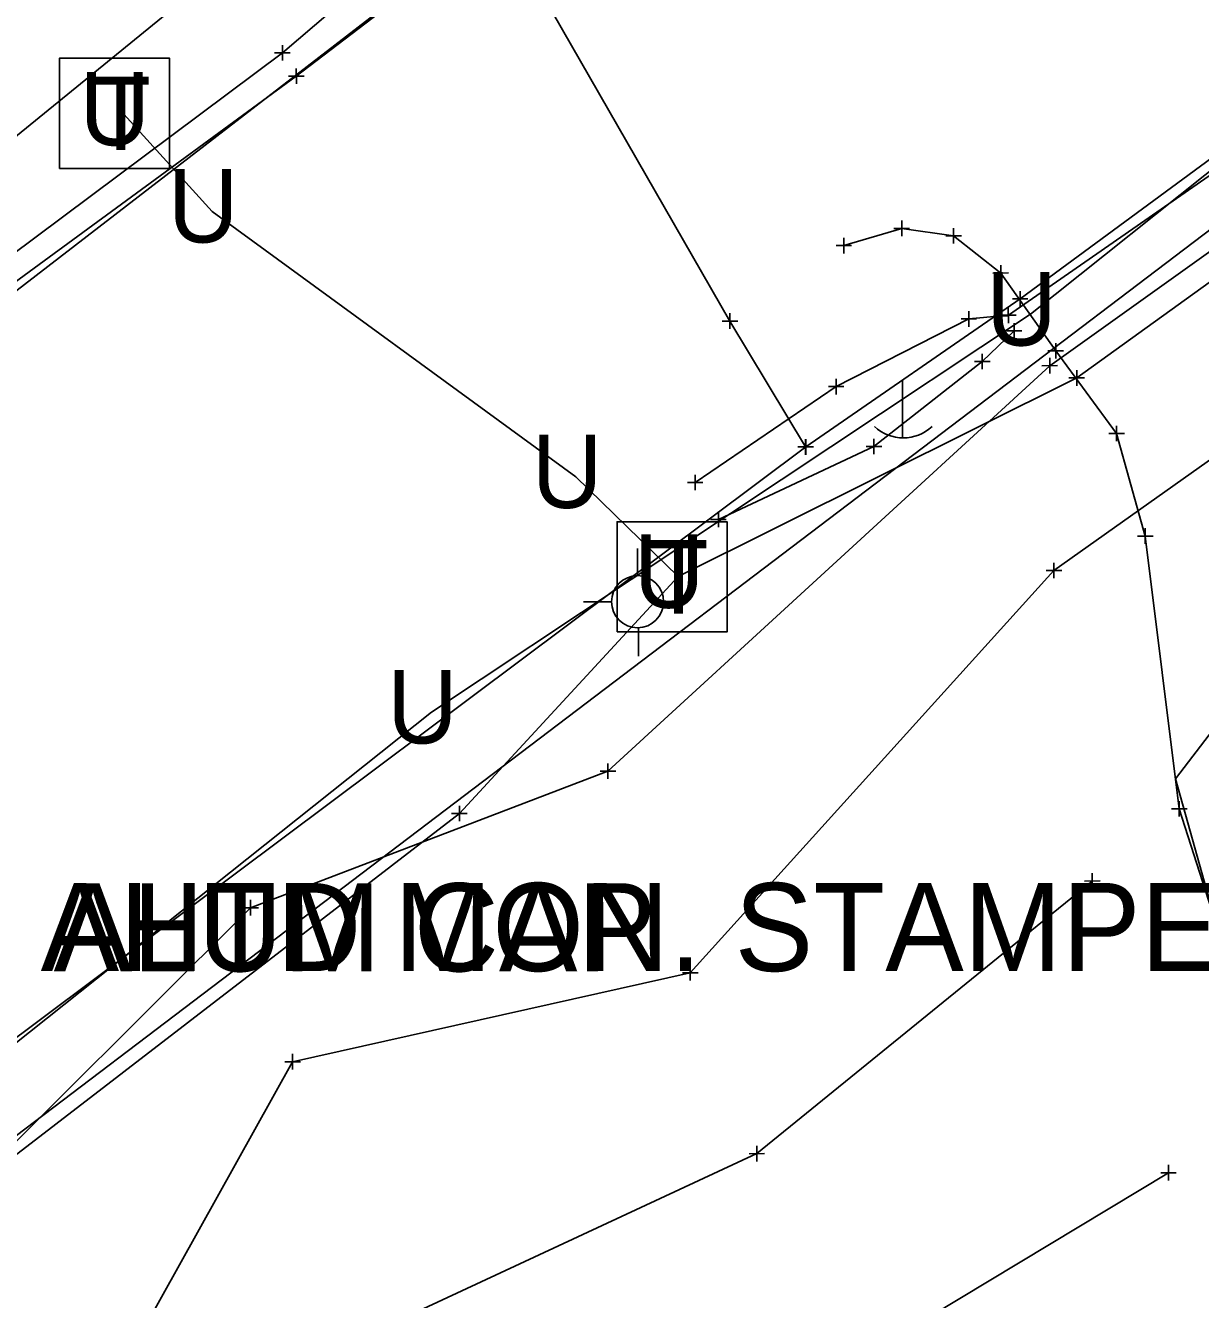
# Model space of a CAD drawing. Extents: x -1 to 1157254, y -1 to 2021979.
# Drawn here: x 1149880.9 to 1149976.9, y 2019249.4 to 2019353.5 of the extents above; entities that cross this region are included whole.
import ezdxf

# ---------------------------------------------------------------- set-up
doc = ezdxf.new("R2010")
doc.units = 0
for name, color, linetype in [('S_BUILDING_ANNOT', 7, 'Continuous'), ('S_CAL_CORNER_ANNOT', 7, 'Continuous'), ('S_CATCH_BASIN', 7, 'Continuous'), ('S_CATCH_BASIN_ANNOT', 7, 'Continuous'), ('S_CONTOUR_ANNOT', 7, 'Continuous'), ('S_CONTOUR_MAJOR', 7, 'Continuous'), ('S_CTL_TABLE', 7, 'Continuous'), ('S_DITCHLINE', 7, 'Continuous'), ('S_DRIVEWAY_ANNOT', 7, 'Continuous'), ('S_DROP_INLET', 7, 'Continuous'), ('S_DROP_INLET_ANNOT', 7, 'Continuous'), ('S_EDGE_BITUMINOUS_ANNOT', 7, 'Continuous'), ('S_ENV_CONSTRAINT', 7, 'Continuous'), ('S_FENCE', 7, 'Continuous'), ('S_GAS_PUMP_ISLAND_ANNOT', 7, 'Continuous'), ('S_GAS_UTILITIES', 7, 'Continuous')]:
    doc.layers.add(name, color=color, linetype=linetype)

msp = doc.modelspace()

# ---------------------------------------------------------------- linework, layer by layer
at = {"layer": 'S_BUILDING_ANNOT'}
for p, q in [((1149901.23, 2019351.27), (1149902.51, 2019351.27)), ((1149901.87, 2019350.64), (1149901.87, 2019351.91)), ((1149901.87, 2019351.27), (1149901.87, 2019351.27)), ((1149902.38, 2019349.37), (1149903.65, 2019349.37)), ((1149903.02, 2019348.73), (1149903.01, 2019350)), ((1149903.01, 2019349.37), (1149903.01, 2019349.37)), ((1149951.83, 2019336.93), (1149953.11, 2019336.93)), ((1149952.47, 2019336.29), (1149952.47, 2019337.57)), ((1149952.47, 2019336.93), (1149952.47, 2019336.93)), ((1149956.71, 2019335.69), (1149956.71, 2019336.96)), ((1149947.11, 2019335.52), (1149948.38, 2019335.53)), ((1149947.75, 2019334.89), (1149947.74, 2019336.16)), ((1149947.75, 2019335.52), (1149947.75, 2019335.52)), ((1149956.08, 2019336.33), (1149957.35, 2019336.33)), ((1149956.71, 2019336.33), (1149956.71, 2019336.33)), ((1149960.56, 2019332.65), (1149960.56, 2019333.92)), ((1149959.92, 2019333.28), (1149961.2, 2019333.29)), ((1149960.56, 2019333.28), (1149960.56, 2019333.28)), ((1149962.15, 2019330.54), (1149962.14, 2019331.81)), ((1149960.61, 2019329.14), (1149960.61, 2019330.41)), ((1149961.19, 2019329.2), (1149961.18, 2019330.47)), ((1149961.51, 2019331.17), (1149962.78, 2019331.17)), ((1149962.15, 2019331.17), (1149962.15, 2019331.17)), ((1149937.8, 2019329.36), (1149939.07, 2019329.36)), ((1149938.44, 2019328.72), (1149938.44, 2019330)), ((1149938.44, 2019329.36), (1149938.44, 2019329.36)), ((1149957.32, 2019329.54), (1149958.59, 2019329.54)), ((1149957.96, 2019328.9), (1149957.95, 2019330.18)), ((1149957.96, 2019329.54), (1149957.96, 2019329.54)), ((1149959.98, 2019329.78), (1149961.25, 2019329.78)), ((1149960.55, 2019329.83), (1149961.82, 2019329.84)), ((1149960.61, 2019329.78), (1149960.61, 2019329.78)), ((1149961.19, 2019329.83), (1149961.19, 2019329.83)), ((1149961.02, 2019328.56), (1149962.29, 2019328.56)), ((1149961.65, 2019327.92), (1149961.65, 2019329.19)), ((1149961.65, 2019328.56), (1149961.65, 2019328.56)), ((1149965.05, 2019326.29), (1149965.05, 2019327.56)), ((1149959.05, 2019325.42), (1149959.05, 2019326.69)), ((1149964.42, 2019326.93), (1149965.69, 2019326.93)), ((1149965.05, 2019326.93), (1149965.05, 2019326.93)), ((1149958.41, 2019326.06), (1149959.69, 2019326.06)), ((1149959.05, 2019326.06), (1149959.05, 2019326.06)), ((1149966.77, 2019324.08), (1149966.77, 2019325.35)), ((1149947.11, 2019323.37), (1149947.11, 2019324.65)), ((1149966.13, 2019324.72), (1149967.4, 2019324.72)), ((1149966.77, 2019324.72), (1149966.77, 2019324.72)), ((1149946.48, 2019324.01), (1149947.75, 2019324.01)), ((1149947.11, 2019324.01), (1149947.11, 2019324.01)), ((1149969.39, 2019320.17), (1149970.67, 2019320.18)), ((1149970.03, 2019319.54), (1149970.03, 2019320.81)), ((1149970.03, 2019320.17), (1149970.03, 2019320.17)), ((1149943.98, 2019319.07), (1149945.25, 2019319.07)), ((1149943.99, 2019319.08), (1149945.26, 2019319.08)), ((1149944.61, 2019318.43), (1149944.61, 2019319.71)), ((1149944.61, 2019319.07), (1149944.61, 2019319.07)), ((1149944.63, 2019318.44), (1149944.63, 2019319.72)), ((1149944.63, 2019319.08), (1149944.63, 2019319.08)), ((1149949.56, 2019319.12), (1149950.84, 2019319.12)), ((1149950.2, 2019318.48), (1149950.2, 2019319.75)), ((1149950.2, 2019319.12), (1149950.2, 2019319.12)), ((1149935.6, 2019315.53), (1149935.6, 2019316.8)), ((1149934.96, 2019316.16), (1149936.23, 2019316.17)), ((1149935.6, 2019316.17), (1149935.6, 2019316.17)), ((1149937.49, 2019312.52), (1149937.49, 2019313.79)), ((1149936.86, 2019313.15), (1149938.13, 2019313.16)), ((1149937.49, 2019313.15), (1149937.49, 2019313.15)), ((1149971.73, 2019311.79), (1149973.01, 2019311.79)), ((1149972.37, 2019311.15), (1149972.37, 2019312.43)), ((1149972.37, 2019311.79), (1149972.37, 2019311.79)), ((1149916.33, 2019288.49), (1149916.33, 2019289.76)), ((1149975.15, 2019288.87), (1149975.14, 2019290.14)), ((1149915.7, 2019289.12), (1149916.97, 2019289.13)), ((1149916.33, 2019289.12), (1149916.33, 2019289.12)), ((1149974.51, 2019289.5), (1149975.78, 2019289.51)), ((1149975.15, 2019289.51), (1149975.15, 2019289.51))]:
    msp.add_line(p, q, dxfattribs=at)
at = {"layer": 'S_CAL_CORNER_ANNOT'}
for points in [[(1150682.05, 2019865.85), (1150601.54, 2019813.47), (1150510.58, 2019743.97), (1150405.28, 2019665.92), (1150310.69, 2019593.56), (1150188.92, 2019499.64), (1150039.45, 2019388.15), (1149962.15, 2019331.17), (1149944.63, 2019319.08), (1149774.15, 2019191.52), (1149712.73, 2019145.6), (1149665.81, 2019108.74), (1149605.46, 2019057.66), (1149527.46, 2018983.58), (1149450.12, 2018902.93), (1149278.32, 2018738.82), (1149257.2, 2018716.38), (1149237.23, 2018691.25), (1149165.09, 2018617.77), (1149125.26, 2018579.57), (1149069.5, 2018523.84), (1149012.03, 2018473.77), (1148938.88, 2018408.55)], [(1149944.61, 2019319.07), (1149938.44, 2019329.36), (1149923.17, 2019355.94), (1149907, 2019392.86)]]:
    msp.add_lwpolyline(points, dxfattribs=at)
at = {"layer": 'S_CATCH_BASIN'}
for p, q in [((1149952.54, 2019324.52), (1149952.54, 2019319.8)), ((1149930.89, 2019308.54), (1149930.89, 2019310.79)), ((1149928.8, 2019306.41), (1149926.47, 2019306.41)), ((1149930.97, 2019301.99), (1149930.97, 2019304.32))]:
    msp.add_line(p, q, dxfattribs=at)
msp.add_circle((1149930.89, 2019306.43), 2.13, dxfattribs=at)
msp.add_arc((1149952.6, 2019323.22), 3.41, 226.3972, 313.6028, dxfattribs=at)
at = {"layer": 'S_CATCH_BASIN_ANNOT'}
for points in [[(1149883.66, 2019341.83), (1149883.66, 2019350.83), (1149892.66, 2019350.83), (1149892.66, 2019341.83)], [(1149929.22, 2019303.96), (1149929.22, 2019312.96), (1149938.21, 2019312.96), (1149938.21, 2019303.96)]]:
    msp.add_lwpolyline(points, close=True, dxfattribs=at)
at = {"layer": 'S_CONTOUR_ANNOT'}
msp.add_lwpolyline([(1150857.08, 2020031.73), (1150832.22, 2020016.43), (1150747.37, 2019963.08), (1150692.94, 2019929.63), (1150639.49, 2019893), (1150583.9, 2019856.96), (1150484.25, 2019790.85), (1150433.08, 2019750.74), (1150355.8, 2019695.65), (1150341.28, 2019681.73), (1150287.94, 2019641.18), (1150216.41, 2019587.25), (1150034.4, 2019445.88), (1149979.98, 2019405.6), (1149934.92, 2019374.11), (1149784.56, 2019258.12)], dxfattribs=at)
at = {"layer": 'S_CTL_TABLE'}
for p, q in [((1149964.57, 2019325.08), (1149964.57, 2019326.35)), ((1149963.93, 2019325.71), (1149965.21, 2019325.72)), ((1149964.57, 2019325.71), (1149964.57, 2019325.71)), ((1149964.9, 2019308.34), (1149964.9, 2019309.61)), ((1149964.26, 2019308.97), (1149965.54, 2019308.98)), ((1149964.9, 2019308.97), (1149964.9, 2019308.97)), ((1149928.47, 2019291.95), (1149928.47, 2019293.22)), ((1149927.83, 2019292.58), (1149929.11, 2019292.59)), ((1149928.47, 2019292.59), (1149928.47, 2019292.59)), ((1149967.4, 2019283.61), (1149968.67, 2019283.62)), ((1149968.03, 2019282.98), (1149968.03, 2019284.25)), ((1149968.03, 2019283.61), (1149968.03, 2019283.61)), ((1149898.63, 2019281.43), (1149899.91, 2019281.43)), ((1149899.27, 2019280.79), (1149899.27, 2019282.06)), ((1149899.27, 2019281.43), (1149899.27, 2019281.43)), ((1149935.2, 2019275.49), (1149935.19, 2019276.76)), ((1149934.56, 2019276.12), (1149935.83, 2019276.12)), ((1149935.2, 2019276.12), (1149935.2, 2019276.12)), ((1149902.71, 2019268.22), (1149902.7, 2019269.49)), ((1149902.07, 2019268.85), (1149903.34, 2019268.85)), ((1149902.7, 2019268.85), (1149902.7, 2019268.85)), ((1149940.63, 2019260.7), (1149940.63, 2019261.97)), ((1149940, 2019261.33), (1149941.27, 2019261.34)), ((1149940.63, 2019261.34), (1149940.63, 2019261.34)), ((1149973.63, 2019259.77), (1149974.9, 2019259.77)), ((1149974.26, 2019259.14), (1149974.26, 2019260.41)), ((1149974.26, 2019259.77), (1149974.26, 2019259.77))]:
    msp.add_line(p, q, dxfattribs=at)
at = {"layer": 'S_DITCHLINE'}
msp.add_lwpolyline([(1150340.68, 2019612.36), (1149611.97, 2019059.3)], dxfattribs=at)
at = {"layer": 'S_DRIVEWAY_ANNOT'}
for points in [[(1149929.07, 2019371.57), (1149926.83, 2019370.78), (1149924.87, 2019369.63), (1149920.56, 2019367.27), (1149901.87, 2019351.27), (1149870.54, 2019327.89), (1149847.21, 2019310.63), (1149842.52, 2019307.27), (1149841.62, 2019311.87), (1149841.42, 2019313.95), (1149840.47, 2019314.18), (1149839.43, 2019312.65), (1149839.25, 2019309.04), (1149838.89, 2019304.6), (1149824.22, 2019294.21), (1149817.72, 2019289.95)], [(1149929.34, 2019370), (1149927.96, 2019368.52), (1149924.04, 2019365.43), (1149903.01, 2019349.37), (1149871.28, 2019326.15), (1149848.28, 2019308.57), (1149838.52, 2019301.21), (1149825.44, 2019291.67), (1149818.4, 2019288.89)], [(1149960.61, 2019329.78), (1149957.96, 2019329.54), (1149947.11, 2019324.01), (1149935.6, 2019316.17)], [(1149961.65, 2019328.56), (1149959.05, 2019326.06), (1149950.2, 2019319.12), (1149937.49, 2019313.15)]]:
    msp.add_lwpolyline(points, dxfattribs=at)
at = {"layer": 'S_DROP_INLET'}
for points in [[(1150852.18, 2019973.05), (1150778.54, 2019928.45), (1150770.16, 2019919.18), (1150703.8, 2019877.29), (1150608.63, 2019809.12), (1150513.43, 2019739.89), (1150405.92, 2019663.65), (1150352.2, 2019622.72), (1150343.81, 2019614.74), (1150336.72, 2019606.98), (1150314.89, 2019591.84), (1150193.25, 2019498.28), (1150112.69, 2019435.49), (1150059.59, 2019406.16), (1150037.88, 2019389.79), (1149962.99, 2019329.91), (1149914.05, 2019297.4), (1149863.26, 2019256.98)], [(1150343.79, 2019722.31), (1149825.67, 2019300.1)], [(1149934.2, 2019308.48), (1149925.86, 2019316.63), (1149896.13, 2019338.32), (1149888.92, 2019346.27)]]:
    msp.add_lwpolyline(points, dxfattribs=at)
at = {"layer": 'S_DROP_INLET_ANNOT'}
msp.add_lwpolyline([(1149985.42, 2019346.68), (1149961.19, 2019329.83)], dxfattribs=at)
at = {"layer": 'S_EDGE_BITUMINOUS_ANNOT'}
for points in [[(1150098.65, 2019405.78), (1150070.21, 2019379.92), (1150053.34, 2019371.69), (1149964.9, 2019308.97), (1149935.2, 2019276.12), (1149902.7, 2019268.85), (1149887.31, 2019241.19), (1149873.58, 2019235.03), (1149841.75, 2019203.99), (1149814.28, 2019189.26), (1149796.69, 2019164.58), (1149760.44, 2019150.27), (1149732.83, 2019106.51), (1149696.46, 2019090.63), (1149668.72, 2019049.28), (1149655.8, 2019034.53)], [(1150022.94, 2019367.42), (1149964.57, 2019325.71), (1149928.47, 2019292.59), (1149899.27, 2019281.43), (1149874.7, 2019256.95), (1149856.33, 2019243.33), (1149830.41, 2019224.78), (1149802.41, 2019203), (1149780.2, 2019183.24), (1149750.6, 2019162.52), (1149713.11, 2019125.27), (1149684.98, 2019104.2), (1149645.14, 2019067.71), (1149630.42, 2019055.47)], [(1149968.03, 2019283.61), (1149940.63, 2019261.34), (1149911.79, 2019247.93), (1149900.68, 2019212.95), (1149879.13, 2019214.95), (1149854.89, 2019186.12), (1149836.43, 2019168.57), (1149814.68, 2019151.29), (1149773.31, 2019126.98), (1149746.27, 2019087.51), (1149712.47, 2019073.52), (1149689.78, 2019036.22), (1149676.37, 2019017.48)], [(1149974.26, 2019259.77), (1149949.9, 2019245.08), (1149917.88, 2019226.63), (1149909.62, 2019198.25), (1149890.8, 2019191.32), (1149866.3, 2019168.92), (1149845.97, 2019151.63), (1149828.06, 2019133.97), (1149788.77, 2019101.11), (1149768.13, 2019078.8), (1149728.71, 2019053.94), (1149712.29, 2019035.46), (1149701.06, 2019013.07)]]:
    msp.add_lwpolyline(points, dxfattribs=at)
at = {"layer": 'S_ENV_CONSTRAINT'}
msp.add_lwpolyline([(1149947.75, 2019335.52), (1149952.47, 2019336.93), (1149956.71, 2019336.33), (1149960.56, 2019333.28), (1149965.05, 2019326.93), (1149970.03, 2019320.17), (1149972.37, 2019311.79), (1149975.15, 2019289.51), (1149982.82, 2019265.6), (1149988.43, 2019241.06)], dxfattribs=at)
at = {"layer": 'S_FENCE'}
msp.add_lwpolyline([(1150775.16, 2019913.88), (1150697.15, 2019862.05), (1150611.54, 2019805.47), (1150516.86, 2019735.37), (1150402.98, 2019659.79), (1150352.98, 2019622.15), (1150350.25, 2019606.72), (1150331.34, 2019598.55), (1150196.24, 2019490.87), (1150043.62, 2019380.11), (1149966.77, 2019324.72), (1149934.21, 2019308.48), (1149916.33, 2019289.12), (1149866.68, 2019250.91)], dxfattribs=at)
at = {"layer": 'S_GAS_PUMP_ISLAND_ANNOT'}
msp.add_lwpolyline([(1149978.2, 2019279.99), (1149974.84, 2019291.96), (1150003.12, 2019328.94)], dxfattribs=at)

# ---------------------------------------------------------------- texts
at = {"layer": 'S_CATCH_BASIN_ANNOT'}
for p in [(1149886.22, 2019343.33), (1149931.78, 2019305.46)]:
    msp.add_text('T', height=6, dxfattribs=at).set_placement(p)
at = {"layer": 'S_CONTOUR_MAJOR'}
for p in [(1149885.29, 2019343.72), (1149892.51, 2019335.78), (1149959.36, 2019327.36), (1149922.24, 2019314.09), (1149930.57, 2019305.93), (1149930.58, 2019305.94), (1149910.42, 2019294.85)]:
    msp.add_text('U', height=6, dxfattribs=at).set_placement(p)
at = {"layer": 'S_GAS_UTILITIES'}
for s, p in [('STD AHTD MON. STAMPED PN:35', (1149860.19, 2019276.25)), ('RBR ALUM CAP', (1149860.18, 2019276.23))]:
    msp.add_text(s, height=7.2, dxfattribs=at).set_placement(p)

doc.saveas('drawing.dxf')
